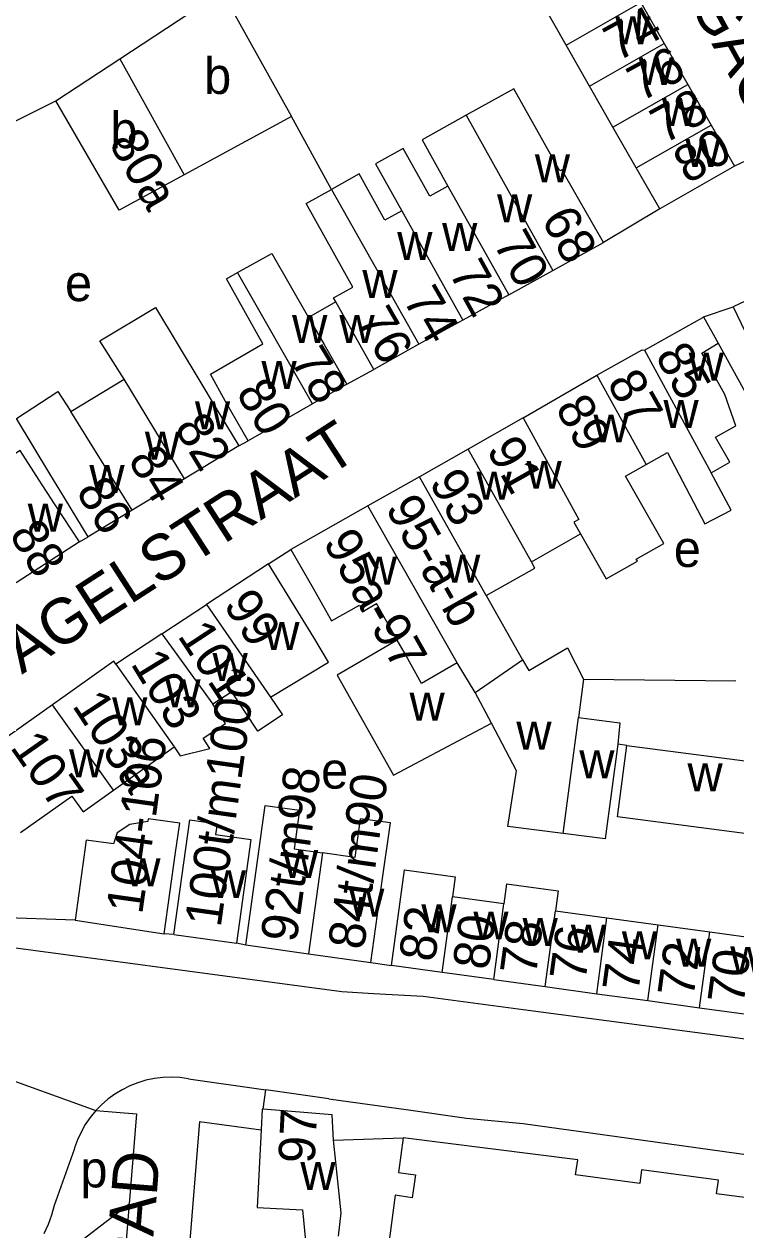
# Model space of a CAD drawing. Extents: x 159261 to 160849, y 382514 to 384534.
# Drawn here: x 160445.2 to 160523.3, y 383295.6 to 383428.1 of the extents above; entities that cross this region are included whole.
import ezdxf

# ---------------------------------------------------------------- set-up
doc = ezdxf.new("R2010")
doc.units = 0
for name, color, linetype in [('BLT_Basislijn', 7, 'Continuous'), ('BLT_Bebouwing', 7, 'Continuous'), ('BLT_Centroide', 7, 'Continuous'), ('BLT_Huisnummer', 7, 'Continuous'), ('BLT_Huisnummer_ tussenligend', 7, 'Continuous'), ('BLT_Huisnummer_reeks', 7, 'Continuous'), ('BLT_Onderdoorgang_en_onderverdeling', 7, 'Continuous'), ('BLT_Onderverdeling_panden', 7, 'Continuous'), ('BLT_Straatnaam', 7, 'Continuous'), ('BLT_Straatnaam_verkleind', 7, 'Continuous'), ('BLT_Vlakafsluiter', 7, 'Continuous')]:
    doc.layers.add(name, color=color, linetype=linetype)

msp = doc.modelspace()

# ---------------------------------------------------------------- linework, layer by layer
at = {"layer": 'BLT_Basislijn'}
for p, q in [((160548.75, 383424.52), (160523.18, 383412.53)), ((160442.43, 383416.62), (160448.68, 383419.71)), ((160478.93, 383409.98), (160474.55, 383418.01)), ((160514.98, 383407.85), (160508.8, 383404.14)), ((160519.77, 383395.98), (160523.03, 383397.06)), ((160521.4, 383393.07), (160528.73, 383379.72)), ((160468.76, 383381.8), (160469.81, 383382.36)), ((160451.26, 383371.24), (160452.21, 383371.79)), ((160472.03, 383368.84), (160474.49, 383370.42)), ((160506.61, 383356.16), (160523.35, 383355.97)), ((160511.37, 383348.88), (160510.37, 383349.01)), ((160450.78, 383329.66), (160432.57, 383330.32)), ((160461.64, 383328.1), (160460.58, 383328.18)), ((160469.52, 383326.94), (160468.51, 383327.15)), ((160483.27, 383325.02), (160485.52, 383324.67)), ((160463.23, 383312.24), (160471.72, 383311.03)), ((160471.44, 383308.88), (160471.72, 383311.03)), ((160478.64, 383310.03), (160471.72, 383311.03)), ((160464.45, 383307.53), (160462.73, 383286.15)), ((160464.45, 383307.53), (160471.22, 383306.63)), ((160479.15, 383305.48), (160486.8, 383305.75)), ((160510.27, 383305.88), (160536.69, 383302.22)), ((160450.68, 383304.47), (160448.48, 383298.32)), ((160448.46, 383292.15), (160456.71, 383298.51)), ((160456.71, 383298.51), (160456.16, 383291.77))]:
    msp.add_line(p, q, dxfattribs=at)
for points in [[(160426.95, 383338.34), (160424.95, 383336.83), (160423.88, 383335.16), (160423.69, 383332.86), (160424.94, 383330.43), (160427.81, 383329.12), (160437.39, 383327.56), (160480.08, 383321.82), (160483.56, 383321.62), (160489.01, 383321.3), (160500, 383319.86), (160526.04, 383316.41)], [(160463.23, 383312.24), (160462.3, 383312.36), (160461.36, 383312.41), (160460.43, 383312.38), (160459.49, 383312.27), (160458.57, 383312.07), (160457.67, 383311.8), (160456.8, 383311.46), (160455.96, 383311.04), (160455.15, 383310.55), (160454.39, 383310), (160453.68, 383309.38), (160453.08, 383308.75)], [(160478.64, 383310.03), (160487.38, 383308.83), (160493.76, 383307.9)], [(160453.08, 383308.75), (160452.44, 383307.98), (160451.91, 383307.2), (160451.44, 383306.38), (160451.05, 383305.53), (160450.74, 383304.64), (160450.68, 383304.47)], [(160453.08, 383308.75), (160457.52, 383308.38), (160456.71, 383298.51)], [(160493.76, 383307.9), (160500, 383307.33), (160510.27, 383305.88)], [(160448.48, 383298.32), (160448.19, 383297.25), (160447.82, 383296.21), (160447.37, 383295.2)]]:
    msp.add_lwpolyline(points, dxfattribs=at)
at = {"layer": 'BLT_Bebouwing'}
for p, q in [((160455.71, 383424.35), (160466.9, 383431.72)), ((160466.9, 383431.72), (160474.55, 383418.01)), ((160504.7, 383425.84), (160502.13, 383430.33)), ((160512.91, 383430.53), (160515.48, 383426.03)), ((160507.27, 383421.34), (160504.7, 383425.84)), ((160515.48, 383426.03), (160518.05, 383421.53)), ((160448.68, 383419.71), (160455.71, 383424.35)), ((160509.84, 383416.84), (160507.27, 383421.34)), ((160518.05, 383421.53), (160520.62, 383417.03)), ((160474.55, 383418.01), (160462.75, 383411.59)), ((160512.41, 383412.34), (160509.84, 383416.84)), ((160503.26, 383401.08), (160508.8, 383404.14)), ((160498.4, 383398.39), (160503.26, 383401.08)), ((160527.81, 383399.37), (160523.03, 383397.06)), ((160498.4, 383398.39), (160493.38, 383395.61)), ((160479.43, 383397.61), (160476.43, 383395.89)), ((160493.38, 383395.61), (160488.52, 383392.96)), ((160513.31, 383392.31), (160519.7, 383395.91)), ((160519.7, 383395.91), (160519.77, 383395.98)), ((160519.77, 383395.98), (160521.4, 383393.07)), ((160488.52, 383392.96), (160483.58, 383390.19)), ((160480.63, 383388.58), (160483.58, 383390.19)), ((160450.33, 383385.57), (160456.19, 383389.11)), ((160500, 383384.87), (160508.09, 383389.55)), ((160480.63, 383388.58), (160476.87, 383386.41)), ((160476.87, 383386.41), (160469.81, 383382.36)), ((160500, 383384.87), (160493.95, 383381.45)), ((160468.76, 383381.8), (160462.79, 383378.19)), ((160493.95, 383381.45), (160488.6, 383378.41)), ((160462.79, 383378.19), (160457.07, 383374.73)), ((160488.6, 383378.41), (160482.93, 383375.2)), ((160522.82, 383374.73), (160520.62, 383378.83)), ((160457.07, 383374.73), (160452.21, 383371.79)), ((160482.93, 383375.2), (160474.49, 383370.42)), ((160451.26, 383371.24), (160444.32, 383366.75)), ((160472.03, 383368.84), (160465.22, 383364.36)), ((160477.02, 383360.73), (160472.03, 383368.84)), ((160495.92, 383365.35), (160499.92, 383358.28)), ((160460.32, 383361.13), (160465.22, 383364.36)), ((160486.16, 383360.46), (160483.89, 383364.46)), ((160460.32, 383361.13), (160455.28, 383357.81)), ((160448.3, 383353.35), (160439.39, 383347)), ((160511.37, 383348.88), (160528.37, 383346.67)), ((160498.17, 383333.67), (160497.87, 383331.46)), ((160497.87, 383331.46), (160492.23, 383332.23)), ((160503.52, 383330.69), (160509.19, 383329.92)), ((160450.78, 383329.66), (160460.58, 383328.18)), ((160509.19, 383329.92), (160514.81, 383329.15)), ((160514.81, 383329.15), (160520.47, 383328.38)), ((160461.64, 383328.1), (160468.51, 383327.15)), ((160520.47, 383328.38), (160526.46, 383327.56)), ((160476.4, 383325.98), (160483.27, 383325.02)), ((160491.1, 383323.91), (160485.52, 383324.67)), ((160496.75, 383323.14), (160491.1, 383323.91)), ((160496.75, 383323.14), (160502.4, 383322.37)), ((160502.4, 383322.37), (160508.06, 383321.59)), ((160508.06, 383321.59), (160513.69, 383320.83)), ((160513.69, 383320.83), (160519.34, 383320.05)), ((160519.34, 383320.05), (160525.34, 383319.24)), ((160479.03, 383308.29), (160471.44, 383308.88)), ((160479.15, 383305.48), (160479.03, 383308.29)), ((160471.22, 383306.63), (160470.79, 383298.08)), ((160470.79, 383298.08), (160475.77, 383297.83))]:
    msp.add_line(p, q, dxfattribs=at)
for points in [[(160508.8, 383404.14), (160504.22, 383412.15), (160504.01, 383412.02), (160498.95, 383421.05), (160493.73, 383418.15)], [(160462.75, 383411.59), (160455.62, 383407.71), (160448.68, 383419.71)], [(160493.73, 383418.15), (160488.89, 383415.44), (160491.73, 383410.34)], [(160520.62, 383417.03), (160523.18, 383412.53)], [(160491.73, 383410.34), (160489.73, 383409.23), (160486.81, 383414.47), (160483.79, 383412.79), (160486.66, 383407.64)], [(160523.18, 383412.53), (160514.98, 383407.85)], [(160486.66, 383407.64), (160484.81, 383406.61), (160481.98, 383411.68), (160478.93, 383409.98)], [(160514.98, 383407.85), (160512.41, 383412.34)], [(160479.43, 383397.61), (160479.17, 383398.07), (160481.29, 383399.24), (160476.16, 383408.44), (160478.93, 383409.98)], [(160468.63, 383400.84), (160472.38, 383402.93), (160476.43, 383395.89)], [(160471.41, 383393), (160467.42, 383400.17), (160468.63, 383400.84)], [(160456.19, 383389.11), (160453.52, 383393.33), (160459.61, 383397.01), (160464.59, 383388.72), (160466.17, 383386.08), (160468.76, 383381.8)], [(160523.03, 383397.06), (160525.2, 383392.56), (160527.01, 383388.79)], [(160469.81, 383382.36), (160467.32, 383386.69), (160465.64, 383389.68), (160471.41, 383393)], [(160520.62, 383378.83), (160522.67, 383380), (160521.12, 383382.74), (160523.34, 383384), (160522.13, 383387.46), (160519.6, 383391.98), (160521.4, 383393.07)], [(160508.09, 383389.55), (160513.07, 383392.35), (160513.07, 383392.35), (160513.31, 383392.31)], [(160452.21, 383371.79), (160449.62, 383376.07), (160448.02, 383378.71), (160444.35, 383384.79), (160448.9, 383387.76)], [(160448.9, 383387.76), (160450.33, 383385.57)], [(160451.26, 383371.24), (160448.54, 383375.44), (160446.86, 383378.03), (160444.75, 383381.27), (160437.83, 383376.77), (160439.94, 383373.53)], [(160513.49, 383379.76), (160515.82, 383381.08), (160519.95, 383373.21), (160522.82, 383374.73)], [(160512.4, 383369.36), (160515.42, 383371.07), (160511.22, 383378.47), (160513.49, 383379.76)], [(160500.89, 383369.05), (160506.28, 383372.12)], [(160506.28, 383372.12), (160509.09, 383367.17), (160512.53, 383369.12), (160512.4, 383369.36)], [(160474.49, 383370.42), (160476.95, 383366.07), (160478.93, 383362.55)], [(160495.92, 383365.35), (160501.28, 383368.35), (160500.89, 383369.05)], [(160478.93, 383362.55), (160482.02, 383364.29), (160482.4, 383363.61), (160483.89, 383364.46)], [(160472.24, 383354.19), (160478.6, 383358.02), (160477.02, 383360.73)], [(160486.16, 383360.46), (160479.55, 383356.59), (160485.75, 383345.61), (160496.5, 383351.31)], [(160500.6, 383357.11), (160504.87, 383359.61), (160506.61, 383356.16)], [(160455.28, 383357.81), (160455.04, 383358.15), (160448.3, 383353.35)], [(160499.92, 383358.28), (160500.6, 383357.11)], [(160506.61, 383356.16), (160506.08, 383351.94)], [(160472.24, 383354.19), (160473.57, 383352.24), (160470.84, 383350.44), (160467.99, 383354.77), (160465.92, 383353.41)], [(160461.68, 383348.71), (160462.34, 383347.72), (160465.6, 383348.53), (160464.85, 383349.67), (160467.31, 383351.3), (160465.92, 383353.41)], [(160506.08, 383351.94), (160510.6, 383351.36), (160510.37, 383349.01)], [(160504.37, 383339.18), (160498.29, 383339.96), (160499.27, 383346.09), (160496.5, 383351.31)], [(160510.37, 383349.01), (160508.98, 383338.6), (160504.37, 383339.18)], [(160527.35, 383338.8), (160510.35, 383341.01), (160511.37, 383348.88)], [(160455, 383343.95), (160461.68, 383348.71)], [(160444.8, 383339.29), (160450.43, 383343.3), (160451.67, 383341.57), (160455, 383343.95)], [(160469.52, 383326.94), (160471.66, 383342.28), (160475.44, 383341.75), (160474.85, 383337.5), (160477.94, 383337.07)], [(160460.58, 383328.18), (160461.83, 383337.12), (160462.28, 383340.34), (160458.82, 383340.82), (160458.78, 383340.51), (160456.79, 383340.2), (160455.39, 383339.27), (160454.99, 383338.07), (160452.01, 383338.48), (160450.78, 383329.66)], [(160461.64, 383328.1), (160463.39, 383340.68), (160466.38, 383340.27), (160466.21, 383339.07), (160470.08, 383338.53), (160468.51, 383327.15)], [(160483.27, 383325.02), (160484.56, 383334.26), (160485.41, 383340.36), (160482.08, 383340.82), (160481.49, 383336.57), (160477.94, 383337.07)], [(160485.52, 383324.67), (160486.94, 383335.19), (160492.53, 383334.43), (160492.23, 383332.23)], [(160498.17, 383333.67), (160503.82, 383332.9), (160503.52, 383330.69)], [(160469.52, 383326.95), (160470.56, 383326.8), (160476.4, 383325.98)], [(160471.44, 383308.88), (160471.34, 383308.88), (160471.22, 383306.63)], [(160479.72, 383294.94), (160480.01, 383297.49), (160479.41, 383303.07), (160479.15, 383305.48)], [(160486.8, 383305.75), (160486.29, 383301.95), (160488.17, 383301.67), (160487.79, 383299.16), (160485.95, 383299.43), (160484.5, 383288.62), (160511.42, 383285.09), (160511.7, 383287.2), (160518.65, 383286.27), (160518.37, 383284.18), (160526.86, 383283.01), (160527.14, 383285.14), (160534.13, 383284.2), (160533.88, 383282.07), (160542.39, 383280.91), (160542.68, 383283.06), (160549.58, 383282.14), (160549.32, 383279.98), (160572.65, 383276.89), (160572.08, 383269.81), (160571.65, 383264.44)], [(160584.88, 383292.62), (160583.35, 383292.83), (160574.87, 383293.96), (160574.67, 383292.43), (160567.62, 383293.38), (160567.83, 383294.9), (160559.42, 383296.03), (160559.21, 383294.5), (160552.17, 383295.44), (160552.37, 383296.97), (160543.93, 383298.1), (160543.72, 383296.57), (160536.68, 383297.53), (160536.89, 383299.04), (160528.46, 383300.17), (160528.26, 383298.66), (160521.21, 383299.6), (160521.42, 383301.11), (160512.99, 383302.24), (160512.8, 383300.72), (160505.75, 383301.67), (160505.98, 383303.34), (160486.8, 383305.75)], [(160475.77, 383297.83), (160476.44, 383290.64), (160480.34, 383290.85)]]:
    msp.add_lwpolyline(points, dxfattribs=at)
at = {"layer": 'BLT_Onderdoorgang_en_onderverdeling'}
for points in [[(160483.58, 383390.19), (160479.43, 383397.61)], [(160476.43, 383395.89), (160478.14, 383392.92), (160480.63, 383388.58)]]:
    msp.add_lwpolyline(points, dxfattribs=at)
at = {"layer": 'BLT_Onderverdeling_panden'}
for p, q in [((160504.7, 383425.84), (160512.91, 383430.53)), ((160507.27, 383421.34), (160515.48, 383426.03)), ((160455.71, 383424.35), (160462.75, 383411.59)), ((160509.84, 383416.84), (160518.05, 383421.53)), ((160493.73, 383418.15), (160503.26, 383401.08)), ((160512.41, 383412.34), (160520.62, 383417.03)), ((160478.93, 383409.98), (160488.52, 383392.96)), ((160491.73, 383410.34), (160498.4, 383398.39)), ((160486.66, 383407.64), (160493.38, 383395.61)), ((160476.87, 383386.41), (160468.63, 383400.84)), ((160513.31, 383392.31), (160520.62, 383378.83)), ((160462.79, 383378.19), (160456.19, 383389.11)), ((160508.09, 383389.55), (160513.49, 383379.76)), ((160457.07, 383374.73), (160450.33, 383385.57)), ((160495.92, 383365.35), (160488.6, 383378.41)), ((160492.73, 383357.95), (160482.93, 383375.2)), ((160465.22, 383364.36), (160472.24, 383354.19)), ((160460.32, 383361.13), (160465.92, 383353.41)), ((160494.7, 383354.7), (160499.92, 383358.28)), ((160455.28, 383357.81), (160461.68, 383348.71)), ((160494.7, 383354.7), (160492.73, 383357.95)), ((160496.5, 383351.31), (160494.7, 383354.7)), ((160455, 383343.95), (160448.3, 383353.35)), ((160504.37, 383339.18), (160506.08, 383351.94)), ((160477.94, 383337.07), (160476.4, 383325.98)), ((160491.1, 383323.91), (160492.23, 383332.23)), ((160496.75, 383323.14), (160497.87, 383331.46)), ((160502.4, 383322.37), (160503.52, 383330.69)), ((160508.06, 383321.59), (160509.19, 383329.92)), ((160513.69, 383320.83), (160514.81, 383329.15)), ((160519.34, 383320.05), (160520.47, 383328.38))]:
    msp.add_line(p, q, dxfattribs=at)
for points in [[(160500, 383384.87), (160506.1, 383373.71), (160505.56, 383373.4), (160506.28, 383372.12)], [(160500.89, 383369.05), (160493.95, 383381.45)], [(160492.73, 383357.95), (160488.81, 383355.69), (160486.93, 383359.11), (160486.16, 383360.46)]]:
    msp.add_lwpolyline(points, dxfattribs=at)
at = {"layer": 'BLT_Vlakafsluiter'}
msp.add_line((160442.65, 383312.51), (160453.08, 383308.75), dxfattribs=at)

# ---------------------------------------------------------------- texts
at = {"layer": 'BLT_Centroide'}
for s, p in [('w', (160510.09, 383425.94)), ('b', (160464.96, 383420.48)), ('w', (160512.66, 383421.44)), ('w', (160515.23, 383416.94)), ('b', (160454.66, 383414.51)), ('w', (160517.8, 383412.44)), ('w', (160501.27, 383410.77)), ('w', (160497.12, 383406.38)), ('w', (160491.09, 383403.23)), ('w', (160486.16, 383402.22)), ('e', (160449.68, 383397.7)), ('w', (160482.33, 383398.05)), ('w', (160474.62, 383393.09)), ('w', (160479.81, 383393.09)), ('w', (160518.16, 383388.98)), ('w', (160471.25, 383388.05)), ('w', (160463.95, 383383.62)), ('w', (160515.39, 383383.77)), ('w', (160507.7, 383382.17)), ('w', (160458.45, 383380.28)), ('w', (160452.36, 383376.61)), ('w', (160500.36, 383377.08)), ('w', (160494.86, 383375.88)), ('w', (160445.59, 383372.38)), ('e', (160516.53, 383368.49)), ('w', (160482.26, 383366.53)), ('w', (160491.42, 383366.78)), ('w', (160471.56, 383359.35)), ('w', (160465.88, 383355.95)), ('w', (160460.7, 383353.05)), ('w', (160487.51, 383351.61)), ('w', (160454.86, 383351.08)), ('w', (160499.24, 383348.41)), ('w', (160450.13, 383345.37)), ('w', (160506.15, 383345.27)), ('e', (160477.8, 383344.13)), ('w', (160518.03, 383343.84)), ('w', (160473.61, 383334.31)), ('w', (160456.3, 383333.38)), ('w', (160465.69, 383332.09)), ('w', (160480.88, 383330.06)), ('w', (160488.81, 383328.33)), ('w', (160494.52, 383327.55)), ('w', (160499.92, 383326.83)), ('w', (160505.22, 383326.11)), ('w', (160510.83, 383325.36)), ('w', (160516.78, 383324.55)), ('w', (160522.72, 383323.73)), ('p', (160451.37, 383300.3)), ('w', (160475.52, 383300.03))]:
    msp.add_text(s, height=4, dxfattribs=at).set_placement(p)
at = {"layer": 'BLT_Huisnummer'}
for s, rotation, p in [('76', 28.7646, (160512.9, 383419.55)), ('80a', 300.0048, (160454.41, 383415.12)), ('80', 29.3853, (160518.01, 383410.52)), ('68', 298.9035, (160501.91, 383406.7)), ('70', 298.9035, (160496.64, 383404.07)), ('74', 299.8974, (160486.72, 383397.88)), ('78', 301.1563, (160474.36, 383391.16)), ('85', 299.3476, (160514.41, 383391.7)), ('89', 299.348, (160503.45, 383385.98)), ('82', 301.1563, (160461.6, 383383.82)), ('86', 301.1582, (160450.81, 383376.81)), ('93', 299.4692, (160489.6, 383377.81)), ('99', 303.3714, (160466.99, 383364.32)), ('103', 301.5858, (160456.82, 383357.87)), ('103a', 303.3714, (160450.39, 383353.25)), ('107', 305.1014, (160443.57, 383348.67)), ('82', 82.2993, (160490.29, 383324.99)), ('78', 82.3012, (160501.38, 383323.5)), ('74', 82.2954, (160512.62, 383321.65)), ('70', 82.2993, (160524.17, 383320.3)), ('97', 87.0916, (160477.08, 383302.87))]:
    msp.add_text(s, height=4, rotation=rotation, dxfattribs=at).set_placement(p)
at = {"layer": 'BLT_Huisnummer_ tussenligend'}
for s, rotation, p in [('74', 28.7646, (160510.32, 383423.97)), ('78', 28.7646, (160515.44, 383414.92)), ('72', 298.9035, (160491.76, 383400.86)), ('76', 299.8974, (160481.64, 383395.62)), ('87', 299.348, (160509.11, 383388.74)), ('80', 301.1563, (160468.38, 383387.64)), ('91', 299.4637, (160495.89, 383381.39)), ('84', 301.1563, (160456.52, 383380.26)), ('88', 301.1582, (160443.48, 383372.1)), ('101', 303.3714, (160461.96, 383360.92)), ('80', 82.3012, (160496.18, 383324.1)), ('76', 82.2954, (160506.82, 383322.87)), ('72', 82.2993, (160518.68, 383321.07))]:
    msp.add_text(s, height=4, rotation=rotation, dxfattribs=at).set_placement(p)
at = {"layer": 'BLT_Huisnummer_reeks'}
for s, rotation, p in [('95-a-b', 299.4692, (160484.79, 383374.97)), ('95a-97', 299.46, (160477.95, 383371.21)), ('100t/m100c', 82.047, (160466.77, 383328.79)), ('104-106', 82.0082, (160458.15, 383330.22)), ('92t/m98', 82.0411, (160475.09, 383327.12)), ('84t/m90', 82.0692, (160482.49, 383326.32))]:
    msp.add_text(s, height=4, rotation=rotation, dxfattribs=at).set_placement(p)
at = {"layer": 'BLT_Straatnaam'}
for s, rotation, p in [('HOOG GAGEL', 298.7653, (160507.4, 383450.11)), ('GAGELSTRAAT', 32.8441, (160440.57, 383353.82))]:
    msp.add_text(s, height=5, rotation=rotation, dxfattribs=at).set_placement(p)
at = {"layer": 'BLT_Straatnaam_verkleind'}
msp.add_text('PHILIPS DE SCHONEPAD', height=5, rotation=85.398, dxfattribs=at).set_placement((160453.63, 383223.37))

doc.saveas('drawing.dxf')
